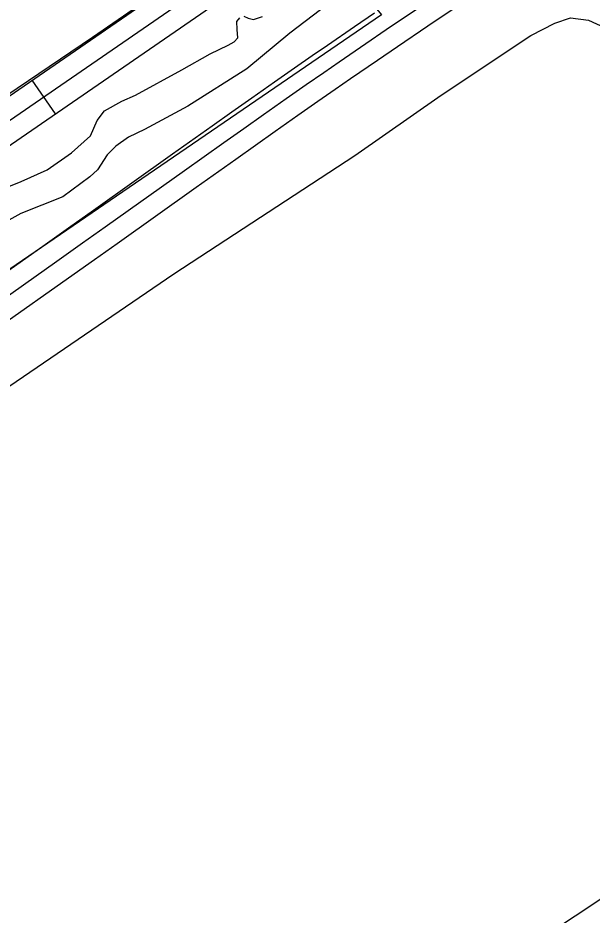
# Model space of a CAD drawing. Extents: x 3355724 to 3393621, y 594744 to 620174.
# Drawn here: x 3383619 to 3384041, y 612831 to 613491 of the extents above; entities that cross this region are included whole.
import ezdxf

# ---------------------------------------------------------------- set-up
doc = ezdxf.new("R2010")
doc.units = 0
for name, color, linetype in [('V-ROAD-CNTR', 7, 'Continuous'), ('V-SITE-OTLN', 7, 'Continuous'), ('V-TOPO-SHOR', 7, 'Continuous'), ('V-UTIL-LINE', 7, 'Continuous')]:
    doc.layers.add(name, color=color, linetype=linetype)

msp = doc.modelspace()

# ---------------------------------------------------------------- linework, layer by layer
at = {"layer": 'V-ROAD-CNTR'}
msp.add_line((3383629.61, 613444.81), (3383646.61, 613420.1), dxfattribs=at)
for points in [[(3382970.56, 612991.33), (3384967.65, 614365.51)], [(3382979.06, 612978.97), (3384987.04, 614360.65)], [(3383128.96, 613063.91), (3384983.22, 614339.81)], [(3383385.6, 612403.12), (3385562.7, 613850.32)], [(3383607.14, 613264.69), (3383656.48, 613299.43), (3383675.54, 613312.9), (3383692.19, 613324.72), (3383750.35, 613366.13), (3383779.43, 613386.8), (3383793.97, 613397.11), (3383808.52, 613407.39), (3383825.2, 613419.1), (3383839.83, 613429.29), (3383852.66, 613438.18), (3383863.89, 613445.93), (3383883.61, 613459.46), (3383898.42, 613469.56), (3383920.68, 613484.7), (3383942.98, 613499.8)], [(3383589.88, 613289.23), (3383639.19, 613323.95), (3383658.2, 613337.39), (3383674.81, 613349.17), (3383732.96, 613390.57), (3383762.06, 613411.27), (3383776.64, 613421.6), (3383791.25, 613431.92), (3383808.01, 613443.68), (3383822.71, 613453.93), (3383835.6, 613462.86), (3383846.89, 613470.64), (3383866.67, 613484.21), (3383881.53, 613494.36)], [(3383598.51, 613276.96), (3383647.83, 613311.69), (3383666.87, 613325.15), (3383683.5, 613336.95), (3383741.66, 613378.35), (3383770.75, 613399.04), (3383785.31, 613409.35), (3383799.89, 613419.65), (3383816.61, 613431.39), (3383831.27, 613441.61), (3383844.13, 613450.52), (3383855.39, 613458.29), (3383875.14, 613471.83), (3383889.98, 613481.96), (3383912.26, 613497.11)]]:
    msp.add_lwpolyline(points, dxfattribs=at)
at = {"layer": 'V-SITE-OTLN'}
msp.add_lwpolyline([(3383886.53, 613492.87), (3383474.15, 613210.9), (3383369.75, 613139.62), (3383277.86, 613077.06), (3383072.55, 612932.48), (3382654.88, 613526.79), (3382290.82, 614061.63), (3382373.6, 614115.32), (3382764.37, 614370.28), (3383086.71, 614589.78), (3383750.76, 613658.64), (3383826.92, 613565.65)], close=True, dxfattribs=at)
at = {"layer": 'V-TOPO-SHOR'}
for points in [[(3383880.81, 613526.37), (3383819.12, 613479.27), (3383787.54, 613453.22), (3383744.18, 613425.75), (3383712.33, 613408.53), (3383700.54, 613402.99), (3383691.39, 613396.26), (3383684.9, 613389.82), (3383677.79, 613378.96), (3383672.18, 613373.69), (3383652.41, 613359.07), (3383621.47, 613346.84), (3383588.15, 613328.45), (3383563.36, 613310.32), (3383528.23, 613281.05), (3383483.08, 613246.52), (3383473.34, 613240.68), (3383468.63, 613238.94), (3383462.73, 613234.55), (3383460.06, 613230.15), (3383457.67, 613220.45), (3383453.53, 613215.46), (3383421.96, 613194.42), (3383395.7, 613176.58)], [(3383785.35, 613491.77), (3383788.58, 613490.29), (3383792.4, 613489.39), (3383799.17, 613491.71)], [(3383601.23, 613362.22), (3383621.57, 613370.38), (3383640.73, 613378.83), (3383658.72, 613391.4), (3383672.6, 613403.99), (3383677.65, 613415.15), (3383682.98, 613422.19), (3383695.65, 613429.49), (3383705.68, 613433.86), (3383739.88, 613452.54), (3383760.52, 613464.22), (3383773.78, 613470.64), (3383778.21, 613472.97), (3383780.87, 613475.9), (3383780.6, 613482.08), (3383780.33, 613487.97), (3383782.4, 613490.6)], [(3383867.11, 613389.4), (3383930.54, 613433.84), (3383996.33, 613477.7), (3384014.02, 613486.74), (3384025.51, 613490.52), (3384038.74, 613488.99), (3384050.49, 613483.64), (3384069.81, 613460.32), (3384112.2, 613398.36), (3384179.16, 613301.3), (3384233.52, 613218.11), (3384304.59, 613118.97), (3384346.7, 613058.48), (3384357.82, 613044.9), (3384363.1, 613039.88), (3384367.21, 613038.69), (3384374.28, 613040.42), (3384394.93, 613054.45), (3384451.26, 613088.05), (3384458.54, 613085.89)], [(3383493.81, 613138.21), (3383597.67, 613209.51), (3383734, 613302.57), (3383867.11, 613389.4)]]:
    msp.add_lwpolyline(points, dxfattribs=at)
at = {"layer": 'V-UTIL-LINE'}
msp.add_lwpolyline([(3382933.12, 613161.53), (3383023.77, 613033.17), (3383103.15, 613090.21), (3383102.87, 613093.15), (3383125.29, 613108.35), (3383137.36, 613111.54), (3383227.93, 613172.64), (3383352.43, 613256.84), (3383503.79, 613361.22), (3383497.36, 613371.84), (3383531.88, 613396.11), (3383539.48, 613385.49), (3383674.01, 613476.41), (3383805.6, 613567.05), (3383955.77, 613669.68), (3384089.13, 613762.37)], dxfattribs=at)

doc.saveas('drawing.dxf')
